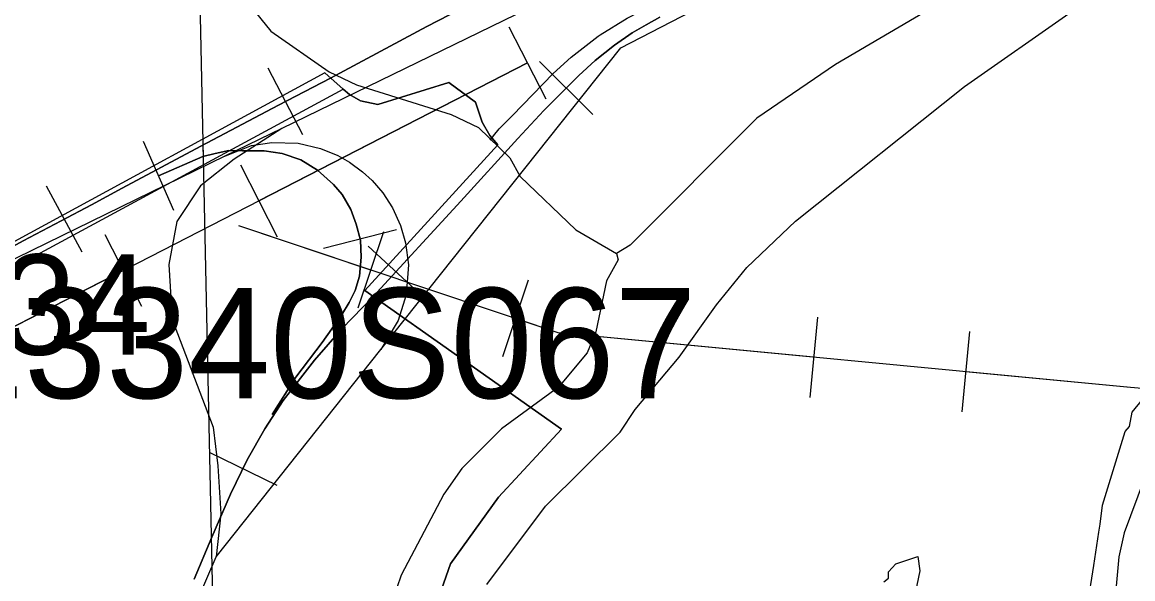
# Model space of a CAD drawing. Extents: x 128.7 to 185.5, y -21.4 to 12.6.
# Drawn here: x 168.122 to 169.23, y -10.303 to -9.747 of the extents above; entities that cross this region are included whole.
import ezdxf

# ---------------------------------------------------------------- set-up
doc = ezdxf.new("R2010")
doc.units = 0
for name, color, linetype in [('tdCoCityStreetMinor', 7, 'Continuous'), ('tdCoCorpBndry', 7, 'Continuous'), ('tdCoHydroRiver', 7, 'Continuous'), ('tdCoPipe', 7, 'Continuous'), ('tdCoRRCL', 7, 'Continuous'), ('tdCoSectLine', 7, 'Continuous'), ('tdCoSectLinePart', 7, 'Continuous'), ('tdCoStrucPriMaintName', 7, 'Continuous'), ('tdStHwyPriRefPost1', 7, 'Continuous')]:
    doc.layers.add(name, color=color, linetype=linetype)

msp = doc.modelspace()

# ---------------------------------------------------------------- linework, layer by layer
at = {"layer": 'tdCoCityStreetMinor'}
msp.add_lwpolyline([(168.5889, -9.865), (168.5906, -9.863), (168.5923, -9.8608), (168.5978, -9.8539), (168.6035, -9.8482), (168.6111, -9.8406), (168.6516, -9.7987), (168.6696, -9.7824), (168.6967, -9.7614), (168.6987, -9.7602), (168.7256, -9.7434), (168.7897, -9.7101), (168.9029, -9.651), (168.9803, -9.6106), (169.0291, -9.5851), (169.093, -9.5523), (169.188, -9.5022), (169.2642, -9.4633), (169.2709, -9.4594), (169.3058, -9.4392), (169.3148, -9.434), (169.3508, -9.4092)], dxfattribs=at)
at = {"layer": 'tdCoCorpBndry'}
for points in [[(168.5252, -10.3571), (168.5492, -10.2879), (168.5972, -10.2215), (168.6602, -10.1536), (168.4639, -10.015), (168.5966, -9.8699), (168.5884, -9.8605), (168.5808, -9.8471), (168.5744, -9.8271), (168.5477, -9.8077), (168.4769, -9.8295), (168.4597, -9.8259), (168.4485, -9.8195), (168.4423, -9.8141), (168.424, -9.7981), (168.1145, -9.9663)], [(167.9408, -10.0852), (168.4423, -9.8141), (168.4485, -9.8195), (168.4597, -9.8259), (168.4769, -9.8295), (168.5477, -9.8077), (168.5744, -9.8271), (168.5808, -9.8471), (168.5884, -9.8605), (168.5966, -9.8699), (168.4639, -10.015), (168.6602, -10.1536), (168.5972, -10.2215), (168.5492, -10.2879), (168.5252, -10.3571)]]:
    msp.add_lwpolyline(points, dxfattribs=at)
at = {"layer": 'tdCoHydroRiver'}
for points in [[(168.5856, -10.3084), (168.6441, -10.2304), (168.7186, -10.1565), (168.7335, -10.1338), (168.7773, -10.0816), (168.8147, -10.0296), (168.8448, -9.9921), (168.8935, -9.946), (169.062, -9.8116), (169.1696, -9.7364), (169.3644, -9.6325), (169.4459, -9.5772), (169.5881, -9.4581), (169.6382, -9.4072), (169.679, -9.3598), (169.7611, -9.2793), (169.8324, -9.2055), (169.9607, -9.0931)], [(169.8152, -9.1272), (169.6593, -9.2595), (169.576, -9.3496), (169.5637, -9.358), (169.541, -9.3825), (169.4156, -9.4869), (169.2464, -9.6008), (169.1814, -9.6365), (169.12, -9.6799), (168.9333, -9.7898), (168.8548, -9.8433), (168.7287, -9.9698), (168.7148, -9.9782), (168.7167, -9.9845), (168.7048, -10.0054), (168.6942, -10.0564), (168.6855, -10.0772), (168.6569, -10.1115), (168.6001, -10.1532), (168.5606, -10.1926), (168.5426, -10.2185), (168.5, -10.2991), (168.4958, -10.3119)], [(168.3501, -9.7319), (168.37, -9.7564), (168.4284, -9.7968), (168.4557, -9.8099), (168.55, -9.8394), (168.5773, -9.8525), (168.6085, -9.8829), (168.6187, -9.9014), (168.6745, -9.9545), (168.7148, -9.9782)], [(169.1847, -10.3294), (169.1911, -10.2896), (169.1961, -10.2563), (169.1974, -10.2484), (169.1998, -10.2293), (169.2222, -10.1558), (169.2267, -10.1509), (169.2293, -10.1366), (169.2399, -10.1236), (169.2396, -10.1157), (169.2548, -10.1009), (169.2703, -10.0955), (169.2753, -10.1001), (169.2685, -10.1303), (169.2214, -10.2569), (169.216, -10.2808), (169.2093, -10.3537)], [(168.9817, -10.3057), (168.9863, -10.3023), (168.9861, -10.296), (168.9937, -10.2878), (169.0155, -10.2807)], [(169.0155, -10.2807), (169.0176, -10.2948), (169.0083, -10.3394)]]:
    msp.add_lwpolyline(points, dxfattribs=at)
at = {"layer": 'tdCoPipe'}
for p, q in [((168.6075, -9.7522), (168.6443, -9.8238)), ((168.3397, -9.8898), (168.3765, -9.9615)), ((168.4825, -9.9566), (168.457, -10.0329)), ((168.2044, -9.9593), (168.2411, -10.0309)), ((168.6268, -10.0049), (168.6012, -10.0814)), ((168.9155, -10.0417), (168.9079, -10.1218)), ((169.0669, -10.0561), (169.0593, -10.1363))]:
    msp.add_line(p, q, dxfattribs=at)
for points in [[(165.3023, -11.0371), (165.6334, -11.0465), (165.8416, -11.0612), (166.0141, -11.0379), (166.1982, -11.0023), (166.2899, -10.9766), (166.6006, -10.8287), (168.626, -9.788)], [(168.626, -9.788), (168.3581, -9.9257)], [(171.0054, -10.5547), (170.8057, -10.249), (169.2276, -10.1119), (168.6568, -10.0575), (168.3381, -9.9507)], [(168.4697, -9.9949), (168.3381, -9.9507)], [(168.2228, -9.9952), (167.9549, -10.1328)], [(168.9117, -10.0818), (168.6568, -10.0575), (168.614, -10.0432)], [(169.363, -10.1236), (169.2276, -10.1119), (169.0631, -10.0962)]]:
    msp.add_lwpolyline(points, dxfattribs=at)
at = {"layer": 'tdCoRRCL'}
for p, q in [((168.6381, -9.7867), (168.6914, -9.8395)), ((168.4021, -9.8597), (168.3676, -9.7932)), ((168.2732, -9.9352), (168.2431, -9.8665)), ((168.182, -9.977), (168.1464, -9.911)), ((168.4228, -9.9729), (168.4954, -9.9542)), ((168.4672, -9.971), (168.5224, -10.0218)), ((168.3086, -10.1766), (168.376, -10.2095))]:
    msp.add_line(p, q, dxfattribs=at)
for points in [[(167.818, -11.4356), (168.3156, -10.2809), (168.4798, -10.074), (168.7193, -9.7731), (169.3945, -9.4238), (169.6552, -9.103)], [(169.6552, -9.103), (169.5155, -9.2488), (169.2117, -9.4371), (168.7125, -9.6918), (168.3811, -9.8535), (168.3243, -9.8811), (168.0273, -10.026)], [(169.2441, -9.3698), (169.1639, -9.4125), (169.0973, -9.4487), (169.0119, -9.4933), (168.9122, -9.5462), (168.864, -9.5722), (168.8061, -9.6031), (168.7332, -9.6419), (168.6763, -9.6721), (168.6222, -9.7009), (168.5903, -9.7179), (168.5827, -9.722), (168.5258, -9.7517), (168.4295, -9.8033), (168.3777, -9.8301), (168.3004, -9.871), (168.2218, -9.9132), (168.1911, -9.9295), (168.1609, -9.9457), (168.1229, -9.9657), (168.0962, -9.9803)], [(168.0962, -9.9803), (168.1229, -9.9657), (168.1609, -9.9457), (168.1911, -9.9295), (168.2218, -9.9132), (168.3004, -9.871), (168.3777, -9.8301), (168.4295, -9.8033), (168.5258, -9.7517), (168.5827, -9.722), (168.5903, -9.7179), (168.6222, -9.7009), (168.6763, -9.6721), (168.7332, -9.6419), (168.8061, -9.6031), (168.864, -9.5722), (168.9122, -9.5462), (169.0119, -9.4933), (169.0973, -9.4487), (169.1639, -9.4125), (169.2441, -9.3698)], [(168.2937, -10.3033), (168.3112, -10.2611), (168.3298, -10.2184), (168.3466, -10.1841), (168.3642, -10.1531), (168.3825, -10.1248), (168.4137, -10.0845), (168.441, -10.0535), (168.4721, -10.0211), (168.5597, -9.9259), (168.6164, -9.8635), (168.6423, -9.8357), (168.6772, -9.8006), (168.6937, -9.7856), (168.7128, -9.7702), (168.7307, -9.7581), (168.7446, -9.75), (168.7582, -9.7424)], [(168.7582, -9.7424), (168.7446, -9.75), (168.7307, -9.7581), (168.7128, -9.7702), (168.6937, -9.7856), (168.6772, -9.8006), (168.6423, -9.8357), (168.6164, -9.8635), (168.5597, -9.9259), (168.4721, -10.0211), (168.441, -10.0535), (168.4137, -10.0845), (168.3825, -10.1248), (168.3642, -10.1531), (168.3466, -10.1841), (168.3298, -10.2184), (168.3112, -10.2611), (168.2937, -10.3033)], [(168.3811, -9.8535), (168.3336, -9.884), (168.2999, -9.9106), (168.2764, -9.9464), (168.2682, -9.9891), (168.2718, -10.0442), (168.3126, -10.1516), (168.3171, -10.19), (168.3203, -10.2381), (168.3156, -10.2809)], [(168.3243, -9.8811), (168.3509, -9.8704), (168.3711, -9.8674), (168.3974, -9.8683), (168.4198, -9.8735), (168.4371, -9.8806), (168.4487, -9.8872), (168.4616, -9.8966), (168.4711, -9.9055), (168.4817, -9.9177), (168.4915, -9.9328), (168.4995, -9.9503), (168.5045, -9.9675), (168.5074, -9.9896), (168.505, -10.0195), (168.4971, -10.0451), (168.4798, -10.074)], [(168.3713, -10.1389), (168.3952, -10.1016), (168.4212, -10.067), (168.4406, -10.0397), (168.4482, -10.0271), (168.4542, -10.0151), (168.4584, -10.0007), (168.4603, -9.9818), (168.4595, -9.965), (168.4553, -9.9488), (168.4498, -9.9343), (168.4411, -9.9194), (168.4325, -9.9094), (168.4167, -9.895), (168.4, -9.8848), (168.3813, -9.8783), (168.3635, -9.8759), (168.3417, -9.8757), (168.3281, -9.8756), (168.3145, -9.8783), (168.3024, -9.8814), (168.2581, -9.9008)], [(168.2581, -9.9008), (168.3024, -9.8814), (168.3145, -9.8783), (168.3281, -9.8756), (168.3417, -9.8757), (168.3635, -9.8759), (168.3813, -9.8783), (168.4, -9.8848), (168.4167, -9.895), (168.4325, -9.9094), (168.4411, -9.9194), (168.4498, -9.9343), (168.4553, -9.9488), (168.4595, -9.965), (168.4603, -9.9818), (168.4584, -10.0007), (168.4542, -10.0151), (168.4482, -10.0271), (168.4406, -10.0397), (168.4212, -10.067), (168.3952, -10.1016), (168.3713, -10.1389)]]:
    msp.add_lwpolyline(points, dxfattribs=at)
at = {"layer": 'tdCoSectLine'}
msp.add_lwpolyline([(168.295, -9.5216), (168.3161, -10.5264), (168.3162, -10.5332)], dxfattribs=at)
at = {"layer": 'tdCoSectLinePart'}
msp.add_lwpolyline([(168.3022, -9.864), (168.3027, -9.8893)], dxfattribs=at)

# ---------------------------------------------------------------- texts
at = {"layer": 'tdCoStrucPriMaintName'}
msp.add_text('23340S067', height=0.11, dxfattribs=at).set_placement((168.0422, -10.1226))
msp.add_text('23340S067', height=0.11, dxfattribs=at).set_placement((168.0422, -10.1226))
msp.add_text('23340S067', height=0.11, dxfattribs=at).set_placement((168.0422, -10.1226))
at = {"layer": 'tdStHwyPriRefPost1'}
msp.add_text('‒‒34', height=0.1, dxfattribs=at).set_placement((167.9527, -10.0792))

doc.saveas('drawing.dxf')
